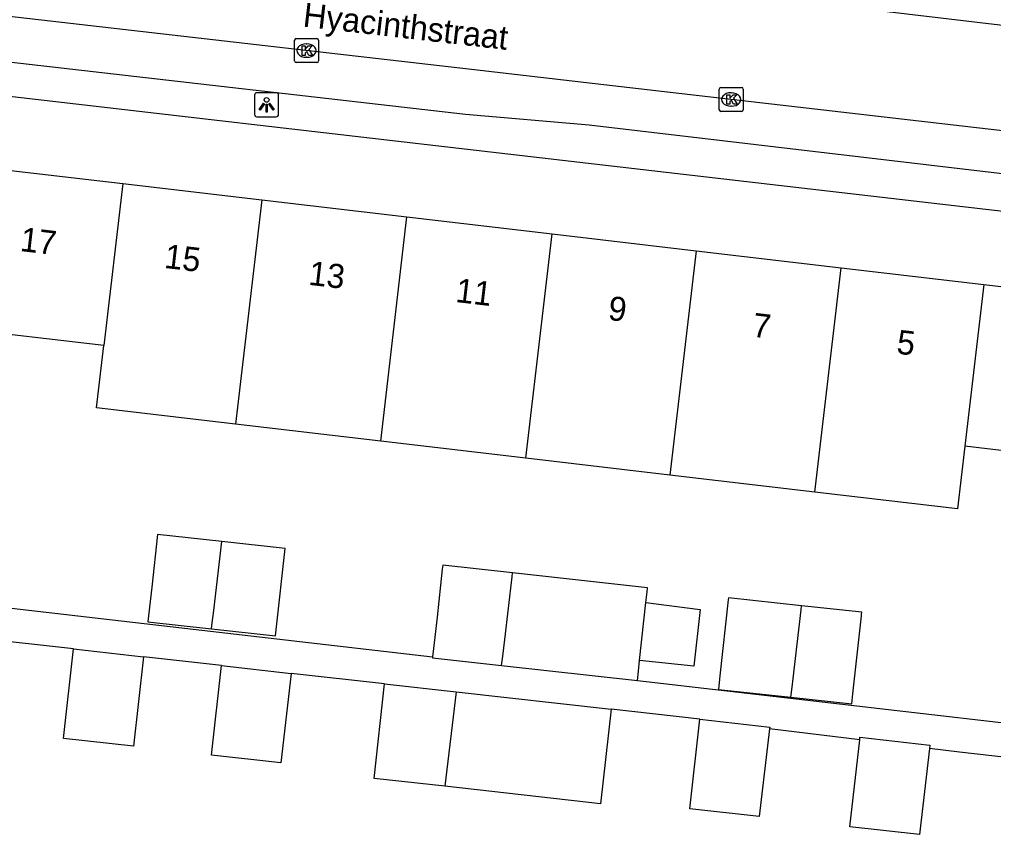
# Model space of a CAD drawing. Extents: x 161696 to 162377, y 380761 to 381673.
# Drawn here: x 162185.51 to 162225.99, y 380943.08 to 380976.97 of the extents above; entities that cross this region are included whole.
import ezdxf

# ---------------------------------------------------------------- set-up
doc = ezdxf.new("R2010")
doc.units = 0
for name, color, linetype in [('IMGEO_Kolk', 7, 'Continuous'), ('IMGEO_Lichtpunt', 7, 'Continuous'), ('IMGEO_Openbare_ruimte_label', 7, 'Continuous'), ('IMGEO_Pand', 7, 'Continuous'), ('IMGEO_Pand_nummerreeks', 7, 'Continuous'), ('IMGEO_Rijbaan_lokaal_open', 7, 'Continuous'), ('IMGEO_Voetpad_open', 7, 'Continuous')]:
    doc.layers.add(name, color=color, linetype=linetype)

msp = doc.modelspace()

# ---------------------------------------------------------------- linework, layer by layer
at = {"layer": 'IMGEO_Kolk'}
for p, q in [((162196.935, 380975.25), (162196.935, 380976.102)), ((162197.01, 380976.176), (162197.862, 380976.176)), ((162197.936, 380976.102), (162197.936, 380975.25)), ((162197.423, 380975.956), (162197.448, 380975.956)), ((162197.446, 380975.396), (162197.421, 380975.396)), ((162197.862, 380975.176), (162197.01, 380975.176)), ((162214.585, 380973.216), (162214.585, 380974.068)), ((162214.66, 380974.142), (162215.512, 380974.142)), ((162215.586, 380974.068), (162215.586, 380973.216)), ((162215.073, 380973.922), (162215.098, 380973.922)), ((162215.096, 380973.362), (162215.071, 380973.362)), ((162215.512, 380973.142), (162214.66, 380973.142))]:
    msp.add_line(p, q, dxfattribs=at)
for points in [[(162196.935, 380975.25), (162196.935, 380976.102)], [(162197.01, 380976.176), (162197.862, 380976.176)], [(162197.936, 380976.102), (162197.936, 380975.25)], [(162197.256, 380975.876), (162197.379, 380975.876), (162197.379, 380975.725), (162197.509, 380975.876), (162197.673, 380975.876), (162197.527, 380975.725), (162197.68, 380975.476), (162197.528, 380975.476), (162197.443, 380975.64), (162197.379, 380975.573), (162197.379, 380975.476), (162197.256, 380975.476), (162197.256, 380975.876)], [(162197.862, 380975.176), (162197.01, 380975.176)], [(162214.585, 380973.216), (162214.585, 380974.068)], [(162214.66, 380974.142), (162215.512, 380974.142)], [(162215.586, 380974.068), (162215.586, 380973.216)], [(162214.906, 380973.842), (162215.029, 380973.842), (162215.029, 380973.691), (162215.159, 380973.842), (162215.323, 380973.842), (162215.177, 380973.691), (162215.33, 380973.442), (162215.178, 380973.442), (162215.093, 380973.606), (162215.029, 380973.539), (162215.029, 380973.442), (162214.906, 380973.442), (162214.906, 380973.842)], [(162215.512, 380973.142), (162214.66, 380973.142)]]:
    msp.add_lwpolyline(points, dxfattribs=at)
for centre, start, end in [((162197.012, 380976.1), 91.552, 178.448), ((162197.012, 380976.1), 91.552, 178.448), ((162197.86, 380976.1), 1.552, 88.448), ((162197.86, 380976.1), 1.552, 88.448), ((162197.012, 380975.252), 181.552, 268.448), ((162197.012, 380975.252), 181.552, 268.448), ((162197.86, 380975.252), 271.552, 358.448), ((162197.86, 380975.252), 271.552, 358.448), ((162214.662, 380974.066), 91.552, 178.448), ((162214.662, 380974.066), 91.552, 178.448), ((162215.51, 380974.066), 1.552, 88.448), ((162215.51, 380974.066), 1.552, 88.448), ((162214.662, 380973.218), 181.552, 268.448), ((162214.662, 380973.218), 181.552, 268.448), ((162215.51, 380973.218), 271.552, 358.448), ((162215.51, 380973.218), 271.552, 358.448)]:
    msp.add_arc(centre, 0.0765, start, end, dxfattribs=at)
for centre, major_axis, ratio, start_param, end_param in [((162197.422, 380975.676), (-0.387, 0.002), 0.722429, 4.712389, 7.853982), ((162197.447, 380975.676), (-0.39, 0.002), 0.717154, 1.570796, 4.712389), ((162215.072, 380973.642), (-0.387, 0.002), 0.722429, 4.712389, 7.853982), ((162215.097, 380973.642), (-0.39, 0.002), 0.717154, 1.570796, 4.712389)]:
    msp.add_ellipse(centre, major_axis=major_axis, ratio=ratio, start_param=start_param, end_param=end_param, dxfattribs=at)
at = {"layer": 'IMGEO_Lichtpunt'}
for p, q in [((162195.278, 380973.827), (162195.278, 380973.02)), ((162195.278, 380973.827), (162195.278, 380973.02)), ((162196.18, 380973.922), (162195.372, 380973.922)), ((162196.18, 380973.922), (162195.372, 380973.922)), ((162196.274, 380973.02), (162196.274, 380973.827)), ((162196.274, 380973.02), (162196.274, 380973.827)), ((162195.372, 380972.926), (162196.18, 380972.926)), ((162195.372, 380972.926), (162196.18, 380972.926))]:
    msp.add_line(p, q, dxfattribs=at)
for points in [[(162195.652, 380973.491), (162195.691, 380973.463), (162195.503, 380973.201), (162195.465, 380973.228), (162195.652, 380973.491)], [(162195.754, 380973.443), (162195.801, 380973.443), (162195.801, 380973.121), (162195.754, 380973.121), (162195.754, 380973.443)], [(162195.864, 380973.463), (162195.902, 380973.49), (162196.089, 380973.228), (162196.05, 380973.2), (162195.864, 380973.463)]]:
    msp.add_lwpolyline(points, dxfattribs=at)
msp.add_circle((162195.777, 380973.625), 0.0994, dxfattribs=at)
for centre, start, end in [((162195.372, 380973.827), 90, 180), ((162195.372, 380973.827), 90, 180), ((162196.18, 380973.827), 0, 90), ((162196.18, 380973.827), 0, 90), ((162195.372, 380973.02), 180, 270), ((162195.372, 380973.02), 180, 270), ((162196.18, 380973.02), 270, 0), ((162196.18, 380973.02), 270, 360)]:
    msp.add_arc(centre, 0.0946, start, end, dxfattribs=at)
at = {"layer": 'IMGEO_Pand'}
for points in [[(162183.589, 380970.87), (162189.796, 380970.144)], [(162189.796, 380970.144), (162189.008, 380963.411)], [(162189.796, 380970.144), (162195.577, 380969.467)], [(162195.577, 380969.467), (162194.485, 380960.138)], [(162195.577, 380969.467), (162201.609, 380968.761)], [(162200.518, 380959.432), (162201.609, 380968.761)], [(162201.609, 380968.761), (162207.645, 380968.054)], [(162206.554, 380958.725), (162207.645, 380968.054)], [(162207.645, 380968.054), (162213.628, 380967.354)], [(162213.628, 380967.354), (162212.537, 380958.025)], [(162213.628, 380967.354), (162219.651, 380966.648)], [(162218.56, 380957.32), (162219.651, 380966.648)], [(162219.651, 380966.648), (162225.584, 380965.954)], [(162225.584, 380965.954), (162224.796, 380959.222)], [(162225.584, 380965.954), (162231.529, 380965.258)], [(162189.008, 380963.411), (162182.802, 380964.138)], [(162194.485, 380960.138), (162188.704, 380960.815), (162189.008, 380963.411)], [(162200.518, 380959.432), (162194.485, 380960.138)], [(162206.554, 380958.725), (162200.518, 380959.432)], [(162224.796, 380959.222), (162224.492, 380956.625), (162218.56, 380957.32)], [(162230.741, 380958.526), (162224.796, 380959.222)], [(162212.537, 380958.025), (162206.554, 380958.725)], [(162218.56, 380957.32), (162212.537, 380958.025)], [(162193.915, 380955.264), (162191.242, 380955.557), (162191.001, 380953.358), (162190.871, 380952.171), (162190.844, 380951.928), (162193.491, 380951.637)], [(162193.491, 380951.637), (162193.519, 380951.88), (162193.579, 380952.392), (162193.915, 380955.264)], [(162193.491, 380951.637), (162196.147, 380951.346), (162196.174, 380951.589), (162196.545, 380954.975), (162193.915, 380955.264)], [(162205.996, 380953.955), (162203.095, 380954.274), (162203.078, 380954.111), (162202.859, 380952.12), (162202.715, 380950.812), (162202.677, 380950.466)], [(162205.545, 380950.105), (162205.591, 380950.497), (162205.673, 380951.194), (162205.977, 380953.793), (162205.996, 380953.955)], [(162211.541, 380952.727), (162211.59, 380953.177), (162211.608, 380953.339), (162205.996, 380953.955)], [(162211.276, 380950.32), (162211.541, 380952.727)], [(162211.541, 380952.727), (162213.79, 380952.439), (162213.53, 380950.073), (162211.276, 380950.32)], [(162218.007, 380952.593), (162214.969, 380952.925), (162214.959, 380952.837), (162214.613, 380949.684), (162214.597, 380949.538), (162214.551, 380949.116), (162217.562, 380948.786)], [(162217.562, 380948.786), (162217.611, 380949.208), (162217.653, 380949.565), (162217.987, 380952.417), (162218.007, 380952.593)], [(162217.562, 380948.786), (162220.097, 380948.507), (162220.143, 380948.93), (162220.499, 380952.177), (162220.505, 380952.231), (162220.514, 380952.318), (162218.007, 380952.593)], [(162190.662, 380950.469), (162190.244, 380946.749), (162187.34, 380947.075), (162187.758, 380950.795)], [(162187.758, 380950.795), (162190.662, 380950.469)], [(162202.677, 380950.466), (162202.672, 380950.42), (162205.545, 380950.105)], [(162211.185, 380949.486), (162211.228, 380949.878), (162211.276, 380950.32)], [(162196.803, 380949.779), (162196.364, 380946.061), (162193.481, 380946.385), (162193.899, 380950.105)], [(162193.899, 380950.105), (162196.803, 380949.779)], [(162205.545, 380950.105), (162211.185, 380949.486)], [(162203.188, 380945.084), (162200.242, 380945.415), (162200.683, 380949.343)], [(162200.683, 380949.343), (162203.651, 380949.01)], [(162203.651, 380949.01), (162203.188, 380945.084)], [(162203.651, 380949.01), (162210.092, 380948.286)], [(162210.092, 380948.286), (162209.651, 380944.358), (162203.188, 380945.084)], [(162216.679, 380947.468), (162216.249, 380943.827), (162213.366, 380944.151), (162213.784, 380947.871)], [(162213.784, 380947.871), (162216.688, 380947.545), (162216.679, 380947.468)], [(162223.324, 380946.659), (162222.904, 380943.079), (162220.018, 380943.404), (162220.423, 380947.012)], [(162220.423, 380947.012), (162220.436, 380947.124), (162223.34, 380946.798), (162223.324, 380946.659)]]:
    msp.add_lwpolyline(points, dxfattribs=at)
at = {"layer": 'IMGEO_Rijbaan_lokaal_open'}
for points in [[(162238.139, 380970.987), (162209.076, 380974.336), (162204.645, 380974.845), (162167.574, 380979.115), (162151.213, 380981.156)], [(162263.299, 380972.416), (162249.998, 380973.973), (162235.388, 380975.654), (162218.041, 380977.706), (162215.824, 380977.959), (162211.998, 380978.391)]]:
    msp.add_lwpolyline(points, dxfattribs=at)
at = {"layer": 'IMGEO_Voetpad_open'}
for points in [[(162238.139, 380970.987), (162238.064, 380970.957), (162237.992, 380970.92), (162237.924, 380970.877), (162237.86, 380970.828), (162237.8, 380970.774), (162237.746, 380970.715), (162237.697, 380970.65), (162237.654, 380970.582), (162237.617, 380970.51), (162237.587, 380970.436), (162237.568, 380970.375), (162237.409, 380969.246), (162209.175, 380972.577), (162204.036, 380973.022), (162167.761, 380977.178), (162151.388, 380979.333), (162151.502, 380980.668)], [(162237.637, 380967.679), (162151.694, 380977.634)], [(162172.584, 380953.942), (162202.677, 380950.466)], [(162187.758, 380950.795), (162183.856, 380951.234)], [(162193.899, 380950.105), (162190.662, 380950.469)], [(162200.683, 380949.343), (162196.803, 380949.779)], [(162211.185, 380949.486), (162226.535, 380947.71)], [(162213.784, 380947.871), (162210.092, 380948.286)], [(162220.423, 380947.012), (162216.679, 380947.468)], [(162226.651, 380946.274), (162224.565, 380946.508), (162223.324, 380946.659)]]:
    msp.add_lwpolyline(points, dxfattribs=at)

# ---------------------------------------------------------------- texts
at = {"layer": 'IMGEO_Openbare_ruimte_label'}
msp.add_text('Hyacinthstraat', height=1, rotation=353.4574, dxfattribs=at).set_placement((162197.254, 380976.678))
at = {"layer": 'IMGEO_Pand_nummerreeks'}
for s, p in [('17', (162185.501, 380967.344)), ('15', (162191.495, 380966.642)), ('13', (162197.49, 380965.94)), ('11', (162203.599, 380965.225)), ('9', (162209.937, 380964.483)), ('7', (162215.931, 380963.781)), ('5', (162221.926, 380963.079))]:
    msp.add_text(s, height=1, rotation=353.3229, dxfattribs=at).set_placement(p)

doc.saveas('drawing.dxf')
